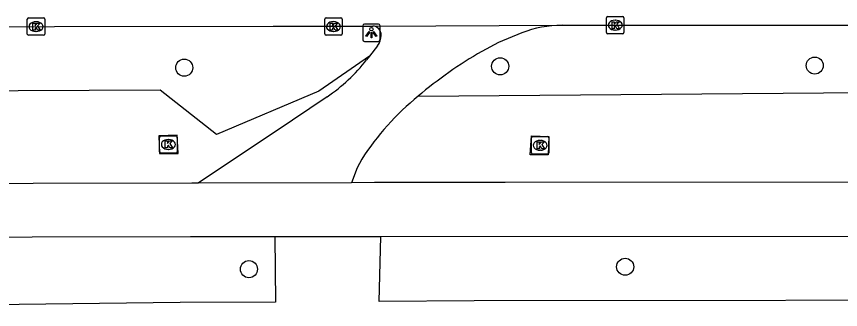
# Model space of a CAD drawing. Extents: x 160732 to 162105, y 387428 to 388479.
# Drawn here: x 160938.1 to 160985.31, y 388323.41 to 388340.22 of the extents above; entities that cross this region are included whole.
import ezdxf

# ---------------------------------------------------------------- set-up
doc = ezdxf.new("R2010")
doc.units = 0
for name, color, linetype in [('IMGEO_Berm_groen', 7, 'Continuous'), ('IMGEO_Boom', 7, 'Continuous'), ('IMGEO_Fietspad_open', 7, 'Continuous'), ('IMGEO_Kolk', 7, 'Continuous'), ('IMGEO_Lichtpunt', 7, 'Continuous'), ('IMGEO_Rijbaan_regionaal_gesloten', 7, 'Continuous'), ('IMGEO_Voetpad_open', 7, 'Continuous')]:
    doc.layers.add(name, color=color, linetype=linetype)

msp = doc.modelspace()

# ---------------------------------------------------------------- linework, layer by layer
at = {"layer": 'IMGEO_Berm_groen'}
for points in [[(160958.33, 388337.953), (160955.414, 388335.943), (160949.557, 388333.455), (160946.326, 388335.988), (160828.33, 388335.445), (160827.393, 388337.122), (160827.446, 388339.467)], [(160961.107, 388335.651), (161012.219, 388336.063)]]:
    msp.add_lwpolyline(points, dxfattribs=at)
at = {"layer": 'IMGEO_Boom'}
for centre in [(160947.709, 388337.283), (160965.806, 388337.361), (160983.827, 388337.406), (160972.968, 388325.862), (160951.417, 388325.724)]:
    msp.add_circle(centre, 0.489, dxfattribs=at)
at = {"layer": 'IMGEO_Fietspad_open'}
for points in [[(160948.514, 388330.666), (160948.148, 388330.665), (160866.301, 388330.493), (160846.854, 388330.5)], [(160957.291, 388330.686), (160948.514, 388330.666)], [(161012.283, 388330.932), (161003.253, 388330.744), (160993.083, 388330.706), (160966.089, 388330.689), (160958.616, 388330.689), (160957.291, 388330.686)], [(160958.97, 388327.605), (160993.142, 388327.612), (161002.959, 388327.623), (161012.319, 388327.825)], [(160866.359, 388327.435), (160866.422, 388327.435), (160948.07, 388327.597), (160952.894, 388327.601)], [(160952.894, 388327.601), (160958.964, 388327.605), (160958.97, 388327.605)]]:
    msp.add_lwpolyline(points, dxfattribs=at)
at = {"layer": 'IMGEO_Kolk'}
for p, q in [((160938.716, 388339.214), (160938.716, 388340.066)), ((160938.791, 388340.14), (160939.643, 388340.14)), ((160939.204, 388339.92), (160939.229, 388339.92)), ((160939.717, 388340.066), (160939.717, 388339.214)), ((160955.755, 388339.217), (160955.755, 388340.069)), ((160955.83, 388340.143), (160956.682, 388340.143)), ((160956.243, 388339.923), (160956.268, 388339.923)), ((160956.756, 388340.069), (160956.756, 388339.217)), ((160971.899, 388339.295), (160971.899, 388340.147)), ((160971.974, 388340.221), (160972.826, 388340.221)), ((160972.387, 388340.001), (160972.412, 388340.001)), ((160972.9, 388340.147), (160972.9, 388339.295)), ((160972.41, 388339.441), (160972.385, 388339.441)), ((160939.643, 388339.14), (160938.791, 388339.14)), ((160939.227, 388339.36), (160939.202, 388339.36)), ((160956.682, 388339.143), (160955.83, 388339.143)), ((160956.266, 388339.363), (160956.241, 388339.363)), ((160972.826, 388339.221), (160971.974, 388339.221)), ((160946.299, 388332.452), (160946.299, 388333.304)), ((160946.374, 388333.378), (160947.226, 388333.378)), ((160947.3, 388333.304), (160947.3, 388332.452)), ((160967.675, 388333.328), (160968.527, 388333.328)), ((160946.787, 388333.158), (160946.812, 388333.158)), ((160967.6, 388332.402), (160967.6, 388333.254)), ((160968.088, 388333.108), (160968.113, 388333.108)), ((160968.601, 388333.254), (160968.601, 388332.402)), ((160947.226, 388332.378), (160946.374, 388332.378)), ((160946.81, 388332.598), (160946.785, 388332.598)), ((160968.111, 388332.548), (160968.086, 388332.548)), ((160968.527, 388332.328), (160967.675, 388332.328))]:
    msp.add_line(p, q, dxfattribs=at)
for points in [[(160938.716, 388339.214), (160938.716, 388340.066)], [(160938.791, 388340.14), (160939.643, 388340.14)], [(160939.717, 388340.066), (160939.717, 388339.214)], [(160955.755, 388339.217), (160955.755, 388340.069)], [(160955.83, 388340.143), (160956.682, 388340.143)], [(160956.756, 388340.069), (160956.756, 388339.217)], [(160971.899, 388339.295), (160971.899, 388340.147)], [(160971.974, 388340.221), (160972.826, 388340.221)], [(160972.22, 388339.921), (160972.343, 388339.921), (160972.343, 388339.77), (160972.473, 388339.921), (160972.637, 388339.921), (160972.491, 388339.77), (160972.644, 388339.521), (160972.492, 388339.521), (160972.407, 388339.685), (160972.343, 388339.618), (160972.343, 388339.521), (160972.22, 388339.521), (160972.22, 388339.921)], [(160972.9, 388340.147), (160972.9, 388339.295)], [(160939.037, 388339.84), (160939.16, 388339.84), (160939.16, 388339.689), (160939.29, 388339.84), (160939.454, 388339.84), (160939.308, 388339.689), (160939.461, 388339.44), (160939.309, 388339.44), (160939.224, 388339.604), (160939.16, 388339.537), (160939.16, 388339.44), (160939.037, 388339.44), (160939.037, 388339.84)], [(160956.076, 388339.843), (160956.199, 388339.843), (160956.199, 388339.692), (160956.329, 388339.843), (160956.493, 388339.843), (160956.347, 388339.692), (160956.5, 388339.443), (160956.348, 388339.443), (160956.263, 388339.607), (160956.199, 388339.54), (160956.199, 388339.443), (160956.076, 388339.443), (160956.076, 388339.843)], [(160939.643, 388339.14), (160938.791, 388339.14)], [(160956.682, 388339.143), (160955.83, 388339.143)], [(160972.826, 388339.221), (160971.974, 388339.221)], [(160946.299, 388332.452), (160946.299, 388333.304)], [(160946.374, 388333.378), (160947.226, 388333.378)], [(160947.3, 388333.304), (160947.3, 388332.452)], [(160967.675, 388333.328), (160968.527, 388333.328)], [(160946.62, 388333.078), (160946.743, 388333.078), (160946.743, 388332.927), (160946.873, 388333.078), (160947.037, 388333.078), (160946.891, 388332.927), (160947.044, 388332.678), (160946.892, 388332.678), (160946.807, 388332.842), (160946.743, 388332.775), (160946.743, 388332.678), (160946.62, 388332.678), (160946.62, 388333.078)], [(160967.6, 388332.402), (160967.6, 388333.254)], [(160967.921, 388333.028), (160968.044, 388333.028), (160968.044, 388332.877), (160968.174, 388333.028), (160968.338, 388333.028), (160968.192, 388332.877), (160968.345, 388332.628), (160968.193, 388332.628), (160968.108, 388332.792), (160968.044, 388332.725), (160968.044, 388332.628), (160967.921, 388332.628), (160967.921, 388333.028)], [(160968.601, 388333.254), (160968.601, 388332.402)], [(160947.226, 388332.378), (160946.374, 388332.378)], [(160968.527, 388332.328), (160967.675, 388332.328)]]:
    msp.add_lwpolyline(points, dxfattribs=at)
for centre, start, end in [((160938.793, 388340.064), 91.552, 178.448), ((160938.793, 388340.064), 91.552, 178.448), ((160939.641, 388340.064), 1.552, 88.448), ((160939.641, 388340.064), 1.552, 88.448), ((160955.832, 388340.067), 91.552, 178.448), ((160955.832, 388340.067), 91.552, 178.448), ((160956.68, 388340.067), 1.552, 88.448), ((160956.68, 388340.067), 1.552, 88.448), ((160971.976, 388340.145), 91.552, 178.448), ((160971.976, 388340.145), 91.552, 178.448), ((160972.824, 388340.145), 1.552, 88.448), ((160972.824, 388340.145), 1.552, 88.448), ((160938.793, 388339.216), 181.552, 268.448), ((160938.793, 388339.216), 181.552, 268.448), ((160939.641, 388339.216), 271.552, 358.448), ((160939.641, 388339.216), 271.552, 358.448), ((160955.832, 388339.219), 181.552, 268.448), ((160955.832, 388339.219), 181.552, 268.448), ((160956.68, 388339.219), 271.552, 358.448), ((160956.68, 388339.219), 271.552, 358.448), ((160971.976, 388339.297), 181.552, 268.448), ((160971.976, 388339.297), 181.552, 268.448), ((160972.824, 388339.297), 271.552, 358.448), ((160972.824, 388339.297), 271.552, 358.448), ((160946.376, 388333.302), 91.552, 178.448), ((160946.376, 388333.302), 91.552, 178.448), ((160947.224, 388333.302), 1.552, 88.448), ((160947.224, 388333.302), 1.552, 88.448), ((160967.677, 388333.252), 91.552, 178.448), ((160967.677, 388333.252), 91.552, 178.448), ((160968.525, 388333.252), 1.552, 88.448), ((160968.525, 388333.252), 1.552, 88.448), ((160946.376, 388332.454), 181.552, 268.448), ((160946.376, 388332.454), 181.552, 268.448), ((160947.224, 388332.454), 271.552, 358.448), ((160947.224, 388332.454), 271.552, 358.448), ((160967.677, 388332.404), 181.552, 268.448), ((160967.677, 388332.404), 181.552, 268.448), ((160968.525, 388332.404), 271.552, 358.448), ((160968.525, 388332.404), 271.552, 358.448)]:
    msp.add_arc(centre, 0.0765, start, end, dxfattribs=at)
for centre, major_axis, ratio, start_param, end_param in [((160939.203, 388339.64), (-0.387, 0.002), 0.722429, 4.712389, 7.853982), ((160939.228, 388339.64), (-0.39, 0.002), 0.717154, 1.570796, 4.712389), ((160956.242, 388339.643), (-0.387, 0.002), 0.722429, 4.712389, 7.853982), ((160956.267, 388339.643), (-0.39, 0.002), 0.717154, 1.570796, 4.712389), ((160972.386, 388339.721), (-0.387, 0.002), 0.722429, 4.712389, 7.853982), ((160972.411, 388339.721), (-0.39, 0.002), 0.717154, 1.570796, 4.712389), ((160946.786, 388332.878), (-0.387, 0.002), 0.722429, 4.712389, 7.853982), ((160946.811, 388332.878), (-0.39, 0.002), 0.717154, 1.570796, 4.712389), ((160968.087, 388332.828), (-0.387, 0.002), 0.722429, 4.712389, 7.853982), ((160968.112, 388332.828), (-0.39, 0.002), 0.717154, 1.570796, 4.712389)]:
    msp.add_ellipse(centre, major_axis=major_axis, ratio=ratio, start_param=start_param, end_param=end_param, dxfattribs=at)
at = {"layer": 'IMGEO_Lichtpunt'}
for p, q in [((160957.933, 388339.692), (160957.933, 388338.885)), ((160957.933, 388339.692), (160957.933, 388338.885)), ((160958.835, 388339.787), (160958.027, 388339.787)), ((160958.835, 388339.787), (160958.027, 388339.787)), ((160958.929, 388338.885), (160958.929, 388339.692)), ((160958.929, 388338.885), (160958.929, 388339.692)), ((160958.027, 388338.791), (160958.835, 388338.791)), ((160958.027, 388338.791), (160958.835, 388338.791))]:
    msp.add_line(p, q, dxfattribs=at)
for points in [[(160958.307, 388339.356), (160958.346, 388339.328), (160958.158, 388339.066), (160958.12, 388339.093), (160958.307, 388339.356)], [(160958.409, 388339.308), (160958.456, 388339.308), (160958.456, 388338.986), (160958.409, 388338.986), (160958.409, 388339.308)], [(160958.519, 388339.328), (160958.557, 388339.355), (160958.744, 388339.093), (160958.705, 388339.065), (160958.519, 388339.328)]]:
    msp.add_lwpolyline(points, dxfattribs=at)
msp.add_circle((160958.432, 388339.49), 0.0994, dxfattribs=at)
for centre, start, end in [((160958.027, 388339.692), 90, 180), ((160958.027, 388339.692), 90, 180), ((160958.835, 388339.692), 0, 90), ((160958.835, 388339.692), 0, 90), ((160958.027, 388338.885), 180, 270), ((160958.027, 388338.885), 180, 270), ((160958.835, 388338.885), 270, 0), ((160958.835, 388338.885), 270, 360)]:
    msp.add_arc(centre, 0.0946, start, end, dxfattribs=at)
at = {"layer": 'IMGEO_Rijbaan_regionaal_gesloten'}
for points in [[(160827.446, 388339.467), (160952.808, 388339.661), (160958.509, 388339.67)], [(160958.509, 388339.67), (160969.355, 388339.721)], [(160969.355, 388339.721), (161011.732, 388339.725)]]:
    msp.add_lwpolyline(points, dxfattribs=at)
at = {"layer": 'IMGEO_Voetpad_open'}
for points in [[(160967.05, 388339.281), (160965.71, 388338.73), (160964.751, 388338.218)], [(160958.784, 388338.53), (160958.33, 388337.953)], [(160958.33, 388337.953), (160958.152, 388337.727)], [(160955.894, 388335.614), (160953.904, 388334.28), (160948.514, 388330.666)], [(160947.355, 388332.366), (160947.296, 388333.408), (160946.257, 388333.377), (160946.296, 388332.357), (160947.355, 388332.366)], [(160968.564, 388332.278), (160967.527, 388332.283), (160967.596, 388333.364), (160968.592, 388333.326), (160968.564, 388332.278)], [(160957.876, 388332.026), (160957.607, 388331.547), (160957.291, 388330.686)], [(160952.894, 388327.601), (160952.934, 388323.839), (160947.477, 388323.803), (160924.389, 388323.53), (160897.884, 388323.448), (160865.329, 388323.408)], [(161012.32, 388327.005), (161012.324, 388323.962), (161008.462, 388323.952), (161000, 388323.945), (160964.324, 388323.913), (160958.87, 388323.86), (160958.97, 388327.605)]]:
    msp.add_lwpolyline(points, dxfattribs=at)
for centre, radius, start, end in [((160958.499, 388339.179), 0.491, 356.4972, 88.8118), ((160969.424, 388333.103), 6.619, 90.5961, 111.0182), ((160957.993, 388339.135), 0.996, 322.568, 0.7844), ((160978.259, 388315.172), 26.713, 120.3768, 129.9484), ((160950.283, 388343.873), 9.985, 304.1914, 322.0086), ((160971.055, 388323.531), 15.68, 129.3812, 147.197)]:
    msp.add_arc(centre, radius, start, end, dxfattribs=at)

doc.saveas('drawing.dxf')
